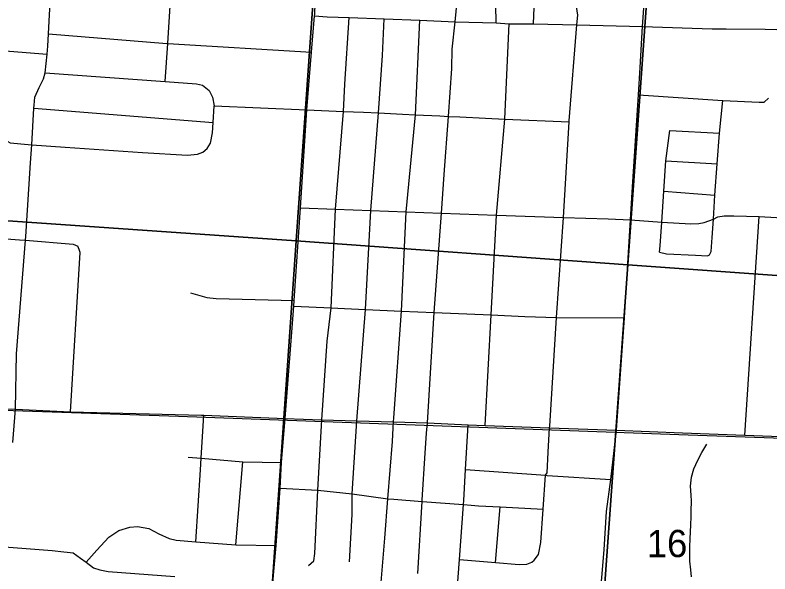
# Model space of a CAD drawing. Extents: x 114843 to 284848, y 317643 to 566895.
# Drawn here: x 235750 to 241872, y 383421 to 387956 of the extents above; entities that cross this region are included whole.
import ezdxf

# ---------------------------------------------------------------- set-up
doc = ezdxf.new("R2010")
doc.units = 0
for name, color, linetype in [('GM_X_City_Street', 7, 'Continuous'), ('GM_X_Minor_River', 7, 'Continuous'), ('GM_X_Rail_Line', 7, 'Continuous'), ('GM_X_Section', 7, 'Continuous'), ('GM_X_Section_Text', 7, 'Continuous'), ('GM_X_State_Route', 7, 'Continuous'), ('GM_X_US_Route', 7, 'Continuous')]:
    doc.layers.add(name, color=color, linetype=linetype)

msp = doc.modelspace()

# ---------------------------------------------------------------- linework, layer by layer
at = {"layer": 'GM_X_City_Street'}
for p, q in [((235902.7, 387201.3), (237355.6, 387085.7)), ((241059.3, 387020.1), (241463.8, 386997.6)), ((241026.3, 386773.9), (241442.9, 386749.8)), ((241011.6, 386526.9), (241426.2, 386495.9)), ((241669.1, 384548.6), (241783.9, 386322.6)), ((237541.3, 383657.3), (237598, 384331)), ((239646.9, 383514.2), (239685.2, 383965.2))]:
    msp.add_line(p, q, dxfattribs=at)
for points in [[(237828.4, 383190.8), (237831.6, 383222.5), (237840.4, 383348.5), (237866.1, 383652.9), (237898.4, 384116.9), (237910.1, 384325.9), (237940.1, 384682), (238011.2, 385594.8), (238012.1, 385641.1), (238063.8, 386391), (238116.2, 387188.2), (238154.1, 387655.9), (238178.6, 387951.2), (238179.5, 387961.6), (238190, 388247.6), (238230, 388778), (238280.9, 389531.4), (238319.4, 390095.6), (238345.4, 390498), (238363.8, 390716.2), (238384.1, 391034.7), (238430.5, 391715.4)], [(239959.8, 383531.7), (239994.9, 383579), (240012.9, 383674.9), (240031.8, 383947.2), (240051.3, 384221.9), (240065.3, 384241), (240074.3, 384410), (240084.8, 384607.7), (240085.6, 384621.4), (240141.5, 385501.1), (240196.6, 386314.5), (240243, 387089.3), (240243.5, 387097.3), (240306.9, 387877), (240312.6, 387955.8), (240302.3, 388027.4), (240288.5, 388104.3), (240268.6, 388158.9), (240330.9, 389091.7), (240356.2, 389427.7)], [(239953.7, 387884.1), (239965.1, 388152.4), (239959.4, 388660.7), (239961, 388738.8), (239934.2, 388793.5), (239864.4, 388895.2), (239784.8, 389009.2), (239781.7, 389049.3), (239783.2, 389117.4)], [(239651, 387893.5), (239641, 388469.2), (239650.5, 388627.3), (239643.9, 388691.5), (239605.3, 388758.5)], [(235732.9, 384486.6), (235754.1, 384758.9), (235760.1, 385206.1), (235834.5, 386128.6), (235836.9, 386158.4), (235875.5, 386756.7), (235885, 386903.6), (235902.7, 387201.3), (235904.1, 387225.3), (235909.5, 387289.3), (235945.2, 387368.7), (235980.8, 387440), (235995, 387488.6), (236010.3, 387639.7), (236016.6, 387703.8), (236021.3, 387803.8), (236035.9, 388112.2), (236038.7, 388172.3), (236051, 388272.3), (236072, 388319.9), (236117.3, 388377.1), (236156.8, 388448.4)], [(236967, 387418.6), (236987.5, 387724.5), (237008, 388031), (237029, 388345.2)], [(239015, 383425.8), (239051.7, 384009.2), (239052.4, 384021.2), (239076.4, 384400.5), (239086.6, 384563), (239094.9, 384646.6), (239149.2, 385541.5), (239207.8, 386349.5), (239229.5, 386662.2), (239263.9, 387134.4), (239292.3, 387522.7), (239294.1, 387678.5), (239318.1, 387902.6), (239343.4, 388156.6)], [(238130, 383489.1), (238172.8, 383528.3), (238180.1, 383588.2), (238206.2, 384101.2), (238237.1, 384672.9), (238280.1, 385311), (238314.5, 385579.3), (238349.2, 386381.3), (238412.3, 387174.6), (238425, 387395.2), (238459.3, 387936.2)], [(238178.6, 387951.2), (238281.4, 387942.9), (238459.3, 387936.2), (238743.5, 387925.8), (239033, 387914.7), (239318.1, 387902.6), (239651, 387893.5), (239757.2, 387886.3), (239953.7, 387884.1), (240306.9, 387877), (240839.6, 387863.4), (241402.1, 387846.1), (241518, 387843.6), (241831.8, 387841.3), (242115.2, 387834.4)], [(238462.7, 383518), (238483.1, 383902.4), (238483.3, 384071.9), (238521.7, 384662.4), (238591.4, 385567.5), (238635.7, 386371.4), (238698.2, 387161.8), (238728.3, 387629.1), (238743.5, 387925.8)], [(238700.8, 383148), (238712.9, 383288.5), (238749.1, 383710.2), (238774, 384030.4), (238810.2, 384494.6), (238816.1, 384606.7), (238818.7, 384655.7), (238820.4, 384686.8), (238883.2, 385553.9), (238922.7, 386360.3), (238998, 387147.5), (239033, 387914.7)], [(239561.8, 384626.4), (239610.8, 385522.8), (239653, 386333.4), (239721.3, 387110.6), (239721.6, 387114.6), (239757.2, 387886.3)], [(233203, 387836.4), (233218.4, 387835.3), (233255.3, 387832.8), (233583.7, 387810.6), (234150.1, 387778.2), (234580.7, 387750.1), (235021.1, 387721.2), (235637.6, 387668.2), (236010.3, 387639.7)], [(236021.3, 387803.8), (236979.5, 387725.1), (236987.5, 387724.5), (238154.1, 387655.9)], [(235637.6, 387668.2), (235602.9, 387269.9), (235589.5, 387113.8), (235598.2, 387051.5), (235614.9, 386993), (235652, 386952.1), (235709.4, 386920.8), (235855.1, 386905.7), (235885, 386903.6), (236156.8, 386885.1), (236782.2, 386841.5), (237147.9, 386819.5), (237230.1, 386827.8), (237272.5, 386844.9), (237307.2, 386874.2), (237334.1, 386915.7), (237350, 387001.5), (237355.6, 387085.7), (237364.7, 387219.7)], [(235995, 387488.6), (236967, 387418.6), (237220.5, 387399.2), (237270.3, 387388.1), (237323.4, 387344.9), (237352.2, 387290.1), (237364.7, 387219.7), (238116.2, 387188.2), (238412.3, 387174.6), (238575.8, 387167.6), (238698.2, 387161.8), (238892, 387152.6), (238998, 387147.5), (239195.8, 387138), (239263.9, 387134.4), (239357.2, 387129.6), (239565.4, 387118.7), (239721.3, 387110.6), (240243, 387089.3)], [(240806.1, 387309.5), (241489.4, 387263.8), (241785.1, 387249.4), (241823.8, 387250.9), (241859.4, 387283.1)], [(241365.6, 386003.8), (241382, 386009.6), (241394.8, 386038.5), (241402.6, 386151.4), (241413, 386300.5), (241426.2, 386495.9), (241442.9, 386749.8), (241463.8, 386997.6), (241489.4, 387263.8)], [(240976.7, 386033.1), (240981.8, 386083.4), (240994.3, 386276.6), (241011.6, 386526.9), (241026.3, 386773.9), (241059.3, 387020.1)], [(238063.8, 386391), (238349.2, 386381.3), (238635.7, 386371.4), (238922.7, 386360.3), (239207.8, 386349.5), (239653, 386333.4), (240196.6, 386314.5), (240558.8, 386301.6), (240740.9, 386295.1), (240994.3, 386276.6), (241228.9, 386261.6), (241296.1, 386263.8), (241339.4, 386273.1), (241413, 386300.5), (241449, 386319.3), (241500.5, 386327.5), (241577.9, 386328.2), (241783.9, 386322.6)], [(241783.9, 386322.6), (242252.1, 386294.8), (242321.7, 386300.8), (242415, 386337.8), (242493.1, 386359.5), (242559.5, 386371.4), (242656.9, 386375.4), (242734.2, 386375.6), (243442.6, 386340.9)], [(232858.9, 386323.1), (233071.8, 386309.2), (233157.6, 386303.6), (234031.7, 386246.4), (234921.7, 386199.3), (235785, 386131.9), (235834.5, 386128.6), (236221.7, 386098), (236257.4, 386081.2)], [(236198.2, 384737.2), (236276.3, 386028.7), (236270.8, 386054.8), (236257.4, 386081.2)], [(240976.7, 386033.1), (241032.4, 386017.9), (241268.3, 386008.8), (241365.6, 386003.8)], [(237171.6, 385702.6), (237304.8, 385663.7), (237380.7, 385656), (238012.1, 385641.1)], [(238011.2, 385594.8), (238314.5, 385579.3), (238421.5, 385575.4), (238591.4, 385567.5), (238883.2, 385553.9), (239149.2, 385541.5), (239610.8, 385522.8), (239884.8, 385511.6), (240141.5, 385501.1), (240692, 385499.8)], [(237215.9, 383682.4), (237252.4, 384265.8), (237258.3, 384359.3), (237280.3, 384708.5)], [(239306.1, 383102.8), (239323.6, 383168.6), (239332.6, 383244.5), (239333.4, 383250.6), (239353.9, 383538.8), (239385.7, 383983.7), (239388.1, 384017.1), (239403.5, 384267.4), (239414.8, 384450.4), (239425.6, 384630.8)], [(237152.6, 384368.2), (237258.3, 384359.3), (237598, 384331), (237910.1, 384325.9)], [(239403.5, 384267.4), (240051.3, 384221.9), (240064.9, 384220.9), (240580.7, 384188.3)], [(237898.4, 384116.9), (238206.2, 384101.2), (238483.3, 384071.9), (238774, 384030.4), (238821.2, 384026.8), (239051.7, 384009.2), (239385.7, 383983.7), (239449.6, 383978.8), (239507.2, 383974.4), (239685.2, 383965.2), (240031.8, 383947.2)], [(236325.3, 383516), (236413.8, 383614.4), (236510.1, 383718.6), (236591.3, 383772.9), (236680, 383801.1), (236742.1, 383805.8), (236835.8, 383789.7), (236915, 383747.9), (236998.1, 383708), (237055.9, 383694.8), (237215.9, 383682.4), (237541.3, 383657.3), (237866.1, 383652.9)], [(235665.3, 383640.8), (236051.5, 383610.2), (236144.1, 383600.5), (236171.3, 383597.7), (236221.2, 383592.6), (236280.3, 383549.2), (236325.3, 383516), (236386.7, 383470.7), (236438.3, 383453.5), (236504.1, 383442.1), (237045.5, 383400.3)], [(239353.9, 383538.8), (239646.9, 383514.2), (239837, 383498.2), (239901.1, 383500.9), (239939.5, 383516.1), (239959.8, 383531.7)]]:
    msp.add_lwpolyline(points, dxfattribs=at)
at = {"layer": 'GM_X_Minor_River'}
msp.add_lwpolyline([(241235.3, 383397.2), (241229.2, 383453.3), (241223.2, 383525.4), (241223, 383637.6), (241225, 383707.8), (241226.9, 383759.9), (241230.8, 383822), (241232.8, 383882.1), (241232.7, 383932.2), (241234.6, 384010.4), (241232.6, 384060.5), (241228.5, 384134.6), (241236.4, 384206.8), (241254.3, 384272.9), (241286.2, 384345.1), (241320, 384405.3), (241359.9, 384475.5)], dxfattribs=at)
at = {"layer": 'GM_X_Rail_Line'}
msp.add_lwpolyline([(232892, 384843.7), (237074.9, 384701), (241131.6, 384553), (246968.2, 384346.9), (248348.6, 384299.5), (249786.5, 384301.5), (254141.3, 384374.7), (261362.9, 384568.7), (267424.2, 384761.3)], dxfattribs=at)
at = {"layer": 'GM_X_Section'}
for points in [[(238396.5, 391345.1), (238029.1, 386123.4), (235378, 386308.8), (235723.4, 391520.4)], [(238396.5, 391345.1), (241091.2, 391163.3), (240718.6, 385930.6), (238029.1, 386123.4)], [(241091.2, 391163.3), (243778.4, 390980.8), (243400.4, 385736.5), (240718.6, 385930.6)], [(235378, 386308.8), (238029.1, 386123.4), (237667.7, 380911.8), (235024.7, 381081.2)], [(238029.1, 386123.4), (240718.6, 385930.6), (240343.4, 380718.3), (237667.7, 380911.8)], [(240718.6, 385930.6), (243400.4, 385736.5), (243012.2, 380536.2), (240343.4, 380718.3)]]:
    msp.add_lwpolyline(points, close=True, dxfattribs=at)
at = {"layer": 'GM_X_State_Route'}
for points in [[(240819.5, 387531.1), (240839.6, 387863.4), (240858, 388129.5)], [(240758.1, 386562), (240806.1, 387309.5), (240819.5, 387531.1)], [(240626.4, 384589.2), (240692, 385499.8), (240740.9, 386295.1), (240758.1, 386562)], [(240482.1, 383064), (240490.5, 383166.6), (240527.1, 383617), (240547.4, 383928.4), (240580.7, 384188.3), (240626.4, 384589.2)]]:
    msp.add_lwpolyline(points, dxfattribs=at)
at = {"layer": 'GM_X_US_Route'}
for points in [[(232870.1, 384865.9), (233071.5, 384858.2), (233729.1, 384833.1), (233925.4, 384821.9), (233947.1, 384821), (234948.8, 384780.3), (235754.1, 384758.9), (236198.2, 384737.2), (237262.4, 384709.3), (237280.3, 384708.5), (237940.1, 384682), (238237.1, 384672.9), (238521.7, 384662.4), (238818.7, 384655.7), (239094.9, 384646.6), (239425.6, 384630.8), (239561.8, 384626.4), (240084.8, 384607.7), (240626.4, 384589.2)], [(240626.4, 384589.2), (241164, 384567.1), (241669.1, 384548.6), (242170.6, 384528.8)]]:
    msp.add_lwpolyline(points, dxfattribs=at)

# ---------------------------------------------------------------- texts
at = {"layer": 'GM_X_Section_Text'}
msp.add_text('16', height=221.01, rotation=0.41454, dxfattribs=at).set_placement((240873.5, 383555.8))

doc.saveas('drawing.dxf')
